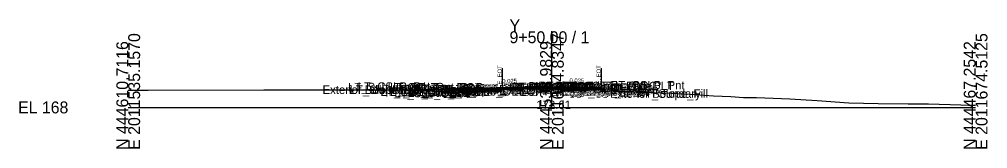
# Model space of a CAD drawing. Extents: x -26 to 3203, y -10 to 9532.
# Drawn here: x -25.7 to 202.8, y 3490.3 to 3520.7 of the extents above; entities that cross this region are included whole.
import ezdxf

# ---------------------------------------------------------------- set-up
doc = ezdxf.new("R2010")
doc.units = 0
for name, color, linetype in [('Default', 7, 'Continuous'), ('Exist CMT Pavement', 7, 'Continuous'), ('Exist Cross Section Cell', 7, 'Continuous'), ('Exist XS Center Line Elevation Label', 7, 'Continuous'), ('Exist XS Ground Line', 7, 'Continuous'), ('Prop CMT Pvmt Course 1', 7, 'Continuous'), ('Prop CMT Pvmt Course 1 CG', 7, 'Continuous'), ('Prop CMT Pvmt Course 1 Wedge', 7, 'Continuous'), ('Prop CMT Pvmt Course 2', 7, 'Continuous'), ('Prop CMT Pvmt Course 2 Wedge', 7, 'Continuous'), ('Prop CMT Pvmt Course 3', 7, 'Continuous'), ('Prop CMT Pvmt Surface', 7, 'Continuous'), ('Prop CMT Pvmt Wedge Surface 1', 7, 'Continuous'), ('Prop CMT Pvmt Wedge Surface 2', 7, 'Continuous'), ('Prop CMT Pvmt Wedge Surface 3', 7, 'Continuous'), ('Prop CMT Shld Paved Course 1', 7, 'Continuous'), ('Prop CMT Shld Paved Course 2', 7, 'Continuous'), ('Prop CMT Shld Paved Course 3', 7, 'Continuous'), ('Prop CMT Slope Grass', 7, 'Continuous'), ('Prop CMT Subgrade Earthwork', 7, 'Continuous'), ('Prop XS Label Text', 7, 'Continuous'), ('Prop XS SE Text', 7, 'Continuous'), ('Prop XS Side Slope Text', 7, 'Continuous'), ('Scratch_Level_0', 7, 'Continuous')]:
    doc.layers.add(name, color=color, linetype=linetype)

msp = doc.modelspace()

# ---------------------------------------------------------------- linework, layer by layer
at = {"layer": 'Exist CMT Pavement'}
for points in [[(100, 3504.61), (99.29, 3504.61), (98.52, 3504.6), (95.97, 3504.55), (95.02, 3504.53), (93.72, 3504.51), (92.44, 3504.46), (91.98, 3504.44), (91.53, 3504.43), (89.05, 3504.33), (88.59, 3504.28), (88.27, 3504.26)], [(100, 3504.61), (99.29, 3504.61), (98.52, 3504.6), (95.97, 3504.55), (95.02, 3504.53), (93.72, 3504.51), (92.44, 3504.46), (91.98, 3504.44), (91.53, 3504.43), (89.05, 3504.33), (88.59, 3504.28), (88.27, 3504.26)], [(100, 3504.61), (100.09, 3504.61), (100.4, 3504.6), (101.97, 3504.55), (102.55, 3504.54), (103.08, 3504.53), (105.46, 3504.48), (106.69, 3504.44), (108.94, 3504.36), (110.17, 3504.33), (111.12, 3504.3), (111.22, 3504.3), (111.69, 3504.27), (111.7, 3504.27)], [(100, 3504.61), (100.09, 3504.61), (100.4, 3504.6), (101.97, 3504.55), (102.55, 3504.54), (103.08, 3504.53), (105.46, 3504.48), (106.69, 3504.44), (108.94, 3504.36), (110.17, 3504.33), (111.12, 3504.3), (111.22, 3504.3), (111.69, 3504.27), (111.7, 3504.27)]]:
    msp.add_lwpolyline(points, dxfattribs=at)
at = {"layer": 'Exist Cross Section Cell'}
for p, q in [((100, 3500), (100, 3517.93)), ((0, 3500), (100, 3500)), ((100, 3500), (200, 3500))]:
    msp.add_line(p, q, dxfattribs=at)
at = {"layer": 'Exist XS Ground Line'}
msp.add_lwpolyline([(0, 3504.04), (3.36, 3504.05), (4.71, 3504.08), (31.97, 3504.16), (33.21, 3504.13), (41.63, 3504.15), (43.08, 3504.16), (44.56, 3504.14), (70.94, 3504.18), (72.98, 3504.15), (79.36, 3504.22), (86.54, 3504.19), (87.35, 3504.24), (87.75, 3504.25), (88.27, 3504.26), (88.59, 3504.28), (89.05, 3504.33), (91.53, 3504.43), (91.98, 3504.44), (92.44, 3504.46), (93.72, 3504.51), (95.02, 3504.53), (95.97, 3504.55), (98.52, 3504.6), (99.29, 3504.61), (100.09, 3504.61), (100.4, 3504.6), (101.97, 3504.55), (102.55, 3504.54), (103.08, 3504.53), (105.46, 3504.48), (106.69, 3504.44), (108.94, 3504.36), (110.17, 3504.33), (111.22, 3504.3), (111.69, 3504.27), (118.38, 3503.79), (123.99, 3503.48), (128.29, 3503.32), (133.91, 3503.05), (138.13, 3502.75), (142.23, 3502.54), (145.2, 3502.37), (148.27, 3502.31), (156.17, 3502.06), (162.62, 3501.65), (170.11, 3501.12), (176.97, 3500.93), (184.06, 3500.88), (187.92, 3500.87), (188.88, 3500.87), (196.48, 3500.63), (198.32, 3500.56), (198.89, 3500.55), (200, 3500.52)], dxfattribs=at)
at = {"layer": 'Prop CMT Pvmt Course 1'}
for points in [[(100, 3504.96), (76.95, 3504.39)], [(76.95, 3504.14), (88.27, 3504.42)], [(76.95, 3504.39), (76.95, 3504.14)], [(88.27, 3504.55), (100, 3504.84)], [(88.27, 3504.42), (88.27, 3504.55)], [(100, 3504.71), (100, 3504.96)], [(100, 3504.96), (111.7, 3504.67)], [(100, 3504.71), (100, 3504.96)], [(100, 3504.84), (100, 3504.71), (100, 3504.71)], [(111.7, 3504.55), (100, 3504.84)], [(100, 3504.84), (100, 3504.71), (100, 3504.71)], [(111.7, 3504.67), (111.7, 3504.42), (111.7, 3504.42), (111.7, 3504.55)]]:
    msp.add_lwpolyline(points, dxfattribs=at)
at = {"layer": 'Prop CMT Pvmt Course 1 CG'}
for points in [[(75.51, 3503.44), (76.95, 3503.47)], [(76.95, 3503.47), (76.95, 3503.81)], [(111.7, 3503.76), (111.7, 3504.09)]]:
    msp.add_lwpolyline(points, dxfattribs=at)
at = {"layer": 'Prop CMT Pvmt Course 1 Wedge'}
for points in [[(88.27, 3504.55), (88.59, 3504.55), (89.05, 3504.57), (91.53, 3504.63), (91.98, 3504.64), (92.44, 3504.65), (93.72, 3504.68), (95.02, 3504.72), (95.97, 3504.74), (98.52, 3504.8), (99.29, 3504.82), (100, 3504.84)], [(100, 3504.71), (99.29, 3504.7), (98.52, 3504.68), (95.97, 3504.61), (95.02, 3504.59), (93.72, 3504.56), (92.44, 3504.53), (91.98, 3504.51), (91.53, 3504.5), (89.05, 3504.44), (88.59, 3504.43), (88.27, 3504.42)], [(88.27, 3504.42), (88.27, 3504.55)], [(100, 3504.84), (100, 3504.71)], [(100, 3504.84), (100.09, 3504.84), (100.4, 3504.83), (101.97, 3504.79), (102.55, 3504.78), (103.08, 3504.76), (105.46, 3504.7), (106.69, 3504.67), (108.94, 3504.62), (110.17, 3504.59), (111.12, 3504.56), (111.22, 3504.56), (111.69, 3504.55), (111.7, 3504.55)], [(100, 3504.71), (100, 3504.84)], [(111.7, 3504.42), (111.69, 3504.42), (111.22, 3504.43), (111.12, 3504.44), (110.17, 3504.46), (108.94, 3504.49), (106.69, 3504.55), (105.46, 3504.58), (103.08, 3504.64), (102.55, 3504.65), (101.97, 3504.67), (100.4, 3504.7), (100.09, 3504.71), (100, 3504.71)], [(111.7, 3504.55), (111.7, 3504.42)]]:
    msp.add_lwpolyline(points, dxfattribs=at)
at = {"layer": 'Prop CMT Pvmt Course 2'}
for points in [[(88.27, 3504.42), (76.95, 3504.14)], [(76.95, 3504.14), (76.95, 3503.81)], [(76.95, 3503.81), (88.27, 3504.09)], [(88.27, 3504.09), (88.27, 3504.42)], [(111.7, 3504.09), (111.7, 3504.09), (111.7, 3504.42), (111.7, 3504.42)], [(111.7, 3504.42), (111.7, 3504.09)]]:
    msp.add_lwpolyline(points, dxfattribs=at)
at = {"layer": 'Prop CMT Pvmt Course 2 Wedge'}
for points in [[(88.27, 3504.42), (88.59, 3504.43), (89.05, 3504.44), (91.53, 3504.5), (91.98, 3504.51), (92.44, 3504.53), (93.72, 3504.56), (95.02, 3504.59), (95.97, 3504.61), (98.52, 3504.68), (99.29, 3504.7), (100, 3504.71)], [(100, 3504.61), (99.29, 3504.61), (98.52, 3504.6), (95.97, 3504.55), (95.02, 3504.53), (93.72, 3504.51), (92.44, 3504.46), (91.98, 3504.44), (91.53, 3504.43), (89.05, 3504.33), (88.59, 3504.28), (88.27, 3504.26)], [(88.27, 3504.26), (88.27, 3504.42)], [(100, 3504.71), (100, 3504.61)], [(100, 3504.71), (100.09, 3504.71), (100.4, 3504.7), (101.97, 3504.67), (102.55, 3504.65), (103.08, 3504.64), (105.46, 3504.58), (106.69, 3504.55), (108.94, 3504.49), (110.17, 3504.46), (111.12, 3504.44), (111.22, 3504.43), (111.69, 3504.42), (111.7, 3504.42)], [(100, 3504.61), (100, 3504.71)], [(111.7, 3504.27), (111.69, 3504.27), (111.22, 3504.3), (111.12, 3504.3), (110.17, 3504.33), (108.94, 3504.36), (106.69, 3504.44), (105.46, 3504.48), (103.08, 3504.53), (102.55, 3504.54), (101.97, 3504.55), (100.4, 3504.6), (100.09, 3504.61), (100, 3504.61)], [(111.7, 3504.42), (111.7, 3504.27)]]:
    msp.add_lwpolyline(points, dxfattribs=at)
at = {"layer": 'Prop CMT Pvmt Course 3'}
for points in [[(88.27, 3504.09), (76.95, 3503.81)], [(76.95, 3503.81), (76.95, 3503.47)], [(76.95, 3503.47), (88.27, 3503.75)], [(88.27, 3503.75), (88.27, 3504.09)], [(111.7, 3504.09), (111.7, 3504.09), (111.7, 3503.76), (111.7, 3503.76)], [(111.7, 3503.76), (111.7, 3504.09)]]:
    msp.add_lwpolyline(points, dxfattribs=at)
at = {"layer": 'Prop CMT Pvmt Surface'}
for points in [[(100, 3504.96), (76.95, 3504.39)], [(100, 3504.96), (111.7, 3504.67)]]:
    msp.add_lwpolyline(points, dxfattribs=at)
at = {"layer": 'Prop CMT Pvmt Wedge Surface 1'}
for points in [[(88.27, 3504.42), (76.95, 3504.14)], [(76.95, 3504.14), (76.95, 3504.39)], [(100, 3504.84), (88.27, 3504.55)], [(88.27, 3504.55), (88.27, 3504.42)], [(100, 3504.84), (111.7, 3504.55)], [(111.7, 3504.42), (111.7, 3504.67)], [(111.7, 3504.55), (111.7, 3504.42), (111.7, 3504.42)]]:
    msp.add_lwpolyline(points, dxfattribs=at)
at = {"layer": 'Prop CMT Pvmt Wedge Surface 2'}
for points in [[(100, 3504.71), (76.95, 3504.14)], [(76.95, 3504.14), (76.95, 3504.39)], [(100, 3504.71), (111.7, 3504.42)], [(111.7, 3504.42), (111.7, 3504.67)]]:
    msp.add_lwpolyline(points, dxfattribs=at)
at = {"layer": 'Prop CMT Pvmt Wedge Surface 3'}
for points in [[(76.95, 3503.81), (76.95, 3504.39)], [(100, 3504.38), (76.95, 3503.81)], [(100, 3504.38), (111.7, 3504.09)], [(111.7, 3504.09), (111.7, 3504.67)]]:
    msp.add_lwpolyline(points, dxfattribs=at)
at = {"layer": 'Prop CMT Shld Paved Course 1'}
for points in [[(76.95, 3504.39), (76.7, 3504.13)], [(111.7, 3504.67), (111.96, 3504.42)], [(111.96, 3504.42), (111.7, 3504.42)]]:
    msp.add_lwpolyline(points, dxfattribs=at)
at = {"layer": 'Prop CMT Shld Paved Course 2'}
for points in [[(76.95, 3504.14), (76.7, 3504.13), (76.36, 3503.79)], [(111.7, 3504.42), (111.96, 3504.42), (112.3, 3504.08)], [(112.3, 3504.08), (111.7, 3504.09)]]:
    msp.add_lwpolyline(points, dxfattribs=at)
at = {"layer": 'Prop CMT Shld Paved Course 3'}
for points in [[(76.95, 3503.81), (76.86, 3503.8), (76.36, 3503.79), (76.02, 3503.45)], [(111.69, 3504.09), (112.3, 3504.08), (112.64, 3503.74)], [(113.14, 3503.73), (111.7, 3503.76)]]:
    msp.add_lwpolyline(points, dxfattribs=at)
at = {"layer": 'Prop CMT Slope Grass'}
for p, q in [((76.95, 3504.39), (67.33, 3504.18)), ((117.7, 3504.19), (123.99, 3503.48))]:
    msp.add_line(p, q, dxfattribs=at)
msp.add_lwpolyline([(111.7, 3504.67), (117.7, 3504.19)], dxfattribs=at)
at = {"layer": 'Prop CMT Subgrade Earthwork'}
msp.add_line((75.51, 3503.44), (67.33, 3504.18), dxfattribs=at)
for points in [[(76.95, 3503.47), (75.51, 3503.44)], [(88.27, 3503.75), (76.95, 3503.47)], [(88.27, 3503.75), (88.28, 3504.26)], [(111.7, 3503.76), (111.69, 3504.27)], [(111.7, 3503.76), (111.7, 3503.76)], [(111.7, 3503.76), (113.14, 3503.73)], [(113.14, 3503.73), (123.66, 3503.52)]]:
    msp.add_lwpolyline(points, dxfattribs=at)
at = {"layer": 'Prop XS Label Text'}
for p, q in [((88.28, 3509.26), (88.28, 3504.26)), ((111.64, 3509.27), (111.64, 3504.27))]:
    msp.add_line(p, q, dxfattribs=at)

# ---------------------------------------------------------------- texts
at = {"layer": 'Default'}
msp.add_text('-', height=0.0001, dxfattribs=at).set_placement((0, 3500))
at = {"layer": 'Exist Cross Section Cell'}
for s, p in [('Y', (90, 3517.93)), ('9+50.00 / 1', (90, 3515.13)), ('EL 168', (-26, 3498.6))]:
    msp.add_text(s, height=2.8, dxfattribs=at).set_placement(p)
for s, p in [('E 2011535.1570', (2.8, 3490)), ('E 2011604.8347', (102.8, 3490)), ('E 2011674.5125', (202.8, 3490)), ('N 444610.7116', (0, 3490)), ('N 444538.9829', (100, 3490)), ('N 444467.2542', (200, 3490))]:
    msp.add_text(s, height=2.8, rotation=90, dxfattribs=at).set_placement(p)
at = {"layer": 'Exist XS Center Line Elevation Label'}
msp.add_text('172.61', height=2, dxfattribs=at).set_placement((96.32, 3499.61))
msp.add_text('172.61', height=2, dxfattribs=at).set_placement((96.32, 3499.61))
at = {"layer": 'Prop XS Label Text'}
for p in [(88.18, 3505.38), (111.54, 3505.4)]:
    msp.add_text('E. EOT', height=1, rotation=90, dxfattribs=at).set_placement(p)
at = {"layer": 'Prop XS SE Text'}
for rotation, p in [(1.4321, (88.31, 3505.68)), (358.5679, (104.14, 3505.86))]:
    msp.add_text('0.025', height=1, rotation=rotation, dxfattribs=at).set_placement(p)
at = {"layer": 'Prop XS Side Slope Text'}
msp.add_text('8.8:1', height=1, rotation=353.5289, dxfattribs=at).set_placement((120.41, 3504.22))
at = {"layer": 'Scratch_Level_0'}
for s, p in [('LT_Sub_Trench_Out_DLT', (51.9, 3503.78)), ('LT_CSLP_Pnt', (54.17, 3503.92)), ('LT_CG_Top_Face', (61.26, 3503.73)), ('LT_CG_Top_BOC', (61.78, 3503.73)), ('RT_PV2_IEEOP', (89.91, 3503.71)), ('LT_PV2_IEEOP', (89.95, 3503.71)), ('RT_PV1_IEEOP', (90.47, 3503.84)), ('LT_PV1_IEEOP', (90.52, 3503.84)), ('PV2_PGL', (93.91, 3503.71)), ('PV1_PGL', (94.47, 3503.96)), ('RT_Sub_Trench_Out_DLT', (96.83, 3504.09)), ('RT_CG_Top_Face', (100.86, 3504.04)), ('RT_PV1_OEOT', (102.34, 3503.67)), ('RT_CG_Top_BOC', (102.38, 3504.04)), ('RT_CSLP_Pnt', (113.77, 3504.23)), ('Exterior Boundary', (45.87, 3503.17)), ('LT_Slope_Fill', (52.25, 3503.17)), ('LT_CG1_Shelf_Out', (59.55, 3502.71)), ('LT_CG_Bot_BOC', (61.81, 3502.72)), ('LT_CG_Top_Gut', (62.24, 3503.23)), ('LT_Sub_OEOP', (62.81, 3502.41)), ('LT_CG_Bot_IE', (65.91, 3502.78)), ('LT_Sub_OEOT', (66.08, 3502.49)), ('LT_PV2_OEOT', (66.17, 3503.11)), ('LT_PV3_OEOT', (66.17, 3502.86)), ('LT_PV1_OEOT', (66.74, 3503.36)), ('LT_PV_Sub_Tie_Out', (73.23, 3503.26)), ('LT_PV_OEEOP_EG', (75.81, 3503.26)), ('LT_Sub_OEEOP', (77.48, 3502.8)), ('LT_PV2_OEEOP', (77.57, 3503.42)), ('LT_PV3_OEEOP', (77.57, 3503.17)), ('LT_PV1_OEEOP', (78.14, 3503.55)), ('RT_PV_IEEOP_EG', (88.14, 3503.61)), ('LT_PV_IEEOP_EG', (88.19, 3503.61)), ('RT_PV3_IEEOP', (89.91, 3503.46)), ('LT_PV3_IEEOP', (89.95, 3503.46)), ('RT_PV_Sub_Tie_Out', (96.53, 3503.27)), ('RT_PV_OEEOP_EG', (99.14, 3503.27)), ('RT_Sub_OEEOP', (100.81, 3502.8)), ('RT_PV2_OEEOP', (100.9, 3503.42)), ('RT_PV3_OEEOP', (100.9, 3503.17)), ('RT_CG1_Shelf_Out', (101.15, 3503.02)), ('RT_PV1_OEEOP', (101.47, 3503.55)), ('RT_CG_Bot_IE', (101.51, 3503.09)), ('RT_Sub_OEOT', (101.67, 3502.8)), ('RT_PV2_OEOT', (101.77, 3503.42)), ('RT_PV3_OEOT', (101.77, 3503.17)), ('RT_CG_Top_Gut', (101.83, 3503.54)), ('RT_CG_Bot_BOC', (102.41, 3503.03)), ('RT_Sub_OEOP', (105.01, 3502.72)), ('Exterior Boundary', (113.72, 3502.26)), ('RT_Slope_Fill', (120.05, 3502.26))]:
    msp.add_text(s, height=2, dxfattribs=at).set_placement(p)

doc.saveas('drawing.dxf')
